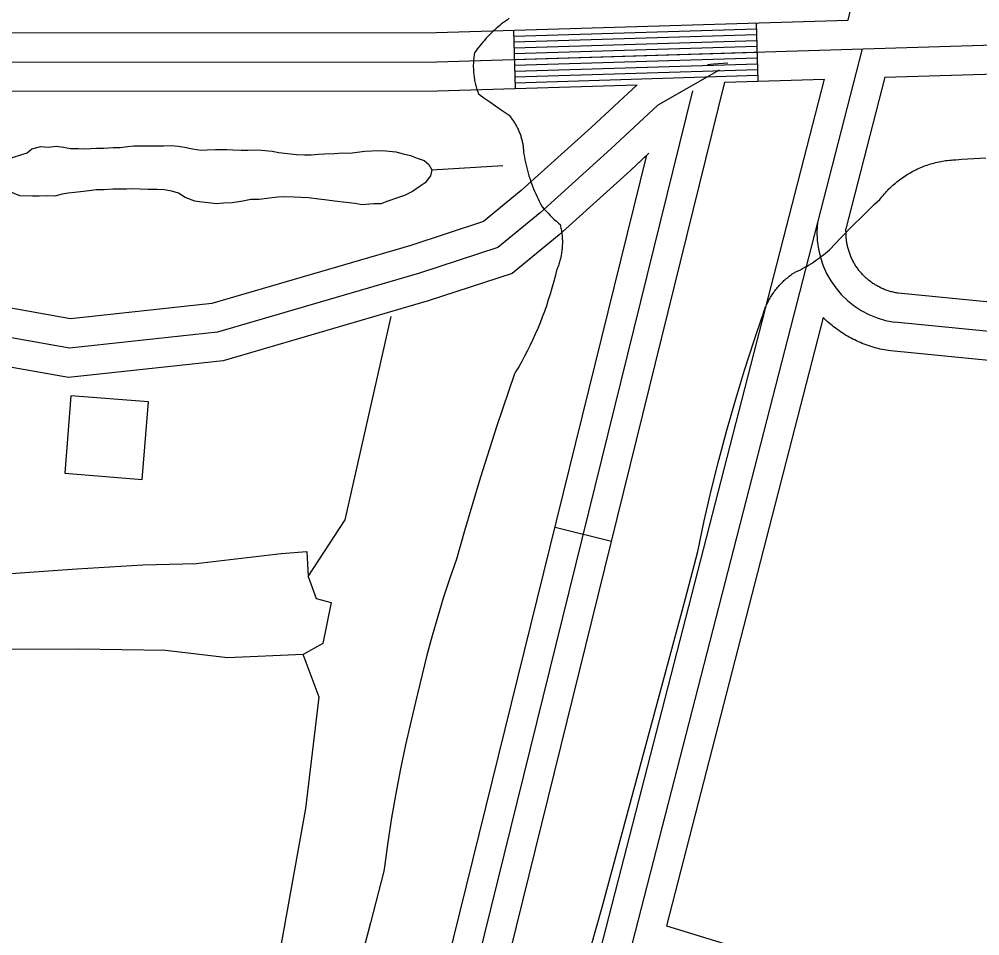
# Model space of a CAD drawing. Extents: x 3180038 to 3217926, y 922069 to 947485.
# Drawn here: x 3188673 to 3189167.7, y 938659.8 to 939131.7 of the extents above; entities that cross this region are included whole.
import ezdxf

# ---------------------------------------------------------------- set-up
doc = ezdxf.new("R2010")
doc.units = 0
for name, color, linetype in [('V-BLDG-OTLN', 7, 'Continuous'), ('V-LEVE-TOET', 7, 'Continuous'), ('V-ROAD-CNTR', 7, 'Continuous'), ('V-RRAP-FSHR', 7, 'Continuous'), ('V-TOPO-SHOR', 7, 'Continuous')]:
    doc.layers.add(name, color=color, linetype=linetype)

msp = doc.modelspace()

# ---------------------------------------------------------------- linework, layer by layer
at = {"layer": 'V-BLDG-OTLN'}
msp.add_lwpolyline([(3188699.65, 938937.82), (3188696.49, 938897.94), (3188736.37, 938894.78), (3188739.53, 938934.65)], close=True, dxfattribs=at)
at = {"layer": 'V-LEVE-TOET'}
for points in [[(3188925.38, 939132.21), (3188924.38, 939131.5), (3188923.38, 939130.78), (3188922.4, 939130.04), (3188921.43, 939129.29), (3188920.48, 939128.51), (3188919.54, 939127.72), (3188918.61, 939126.92), (3188917.7, 939126.1), (3188916.8, 939125.26), (3188915.91, 939124.41), (3188915.04, 939123.54), (3188914.19, 939122.65), (3188913.35, 939121.76), (3188912.53, 939120.84), (3188911.72, 939119.92), (3188910.93, 939118.98), (3188910.16, 939118.02), (3188909.4, 939117.06), (3188908.66, 939116.08), (3188907.94, 939115.08), (3188907.48, 939114.43), (3188907.48, 939114.43), (3188907.36, 939113.76), (3188907.26, 939113.09), (3188907.17, 939112.41), (3188907.09, 939111.73), (3188907.02, 939111.06), (3188906.96, 939110.38), (3188906.92, 939109.7), (3188906.88, 939109.01), (3188906.86, 939108.33), (3188906.86, 939107.65), (3188906.86, 939106.97), (3188906.87, 939106.29), (3188906.9, 939105.61), (3188906.94, 939104.93), (3188906.99, 939104.24), (3188907.05, 939103.57), (3188907.12, 939102.89), (3188907.21, 939102.21), (3188907.31, 939101.54), (3188907.42, 939100.86), (3188907.54, 939100.19), (3188907.67, 939099.52), (3188907.81, 939098.86), (3188907.97, 939098.19), (3188908.14, 939097.53), (3188908.32, 939096.88), (3188908.51, 939096.22), (3188908.71, 939095.57), (3188908.92, 939094.92), (3188909.15, 939094.28), (3188909.38, 939093.64), (3188909.43, 939093.5), (3188909.43, 939093.5), (3188912.34, 939091.31), (3188915.28, 939089.17), (3188918.26, 939087.08), (3188921.28, 939085.03), (3188924.32, 939083.04), (3188924.88, 939082.68), (3188924.88, 939082.68), (3188925.24, 939082.28), (3188925.58, 939081.87), (3188925.92, 939081.46), (3188926.26, 939081.04), (3188926.58, 939080.62), (3188926.9, 939080.19), (3188927.21, 939079.76), (3188927.51, 939079.32), (3188927.8, 939078.87), (3188928.09, 939078.42), (3188928.37, 939077.97), (3188928.64, 939077.51), (3188928.9, 939077.04), (3188929.16, 939076.57), (3188929.41, 939076.1), (3188929.64, 939075.62), (3188929.87, 939075.14), (3188930.09, 939074.66), (3188930.31, 939074.17), (3188930.51, 939073.67), (3188930.71, 939073.18), (3188930.9, 939072.68)], [(3188930.9, 939072.68), (3188931.07, 939072.17), (3188931.24, 939071.67), (3188931.4, 939071.16), (3188931.55, 939070.65), (3188931.7, 939070.14), (3188931.83, 939069.62), (3188931.96, 939069.1), (3188932.07, 939068.58), (3188932.18, 939068.06), (3188932.28, 939067.53), (3188932.36, 939067.01), (3188932.44, 939066.48), (3188932.51, 939065.95), (3188932.57, 939065.42), (3188932.62, 939064.89), (3188932.66, 939064.36), (3188932.7, 939063.83), (3188932.71, 939063.52), (3188932.71, 939063.52), (3188932.92, 939062.12), (3188933.16, 939060.72), (3188933.42, 939059.33), (3188933.71, 939057.95), (3188934.02, 939056.57), (3188934.35, 939055.19), (3188934.71, 939053.82), (3188935.09, 939052.46), (3188935.5, 939051.11), (3188935.93, 939049.76), (3188936.38, 939048.41), (3188936.85, 939047.08), (3188937.35, 939045.76), (3188937.87, 939044.44), (3188938.41, 939043.13), (3188938.97, 939041.83), (3188939.56, 939040.55), (3188940.17, 939039.27), (3188940.81, 939038), (3188941.46, 939036.75), (3188942.13, 939035.51), (3188942.36, 939035.1), (3188942.36, 939035.1), (3188943.34, 939033.99), (3188944.34, 939032.9), (3188945.36, 939031.82), (3188946.4, 939030.76), (3188947.45, 939029.72), (3188948.52, 939028.7), (3188949.61, 939027.69), (3188950.72, 939026.71), (3188951.52, 939026), (3188951.52, 939026), (3188951.68, 939025.4), (3188951.82, 939024.78), (3188951.96, 939024.17), (3188952.08, 939023.56), (3188952.19, 939022.94), (3188952.29, 939022.32), (3188952.38, 939021.7), (3188952.46, 939021.07), (3188952.53, 939020.45), (3188952.59, 939019.82), (3188952.64, 939019.2), (3188952.67, 939018.57), (3188952.7, 939017.94), (3188952.71, 939017.31), (3188952.72, 939016.68), (3188952.71, 939016.06), (3188952.69, 939015.43), (3188952.66, 939014.8), (3188952.62, 939014.17), (3188952.57, 939013.55), (3188952.51, 939012.92), (3188952.43, 939012.3), (3188952.35, 939011.67), (3188952.25, 939011.05), (3188952.15, 939010.44), (3188952.03, 939009.82), (3188951.9, 939009.2), (3188951.77, 939008.59), (3188951.62, 939007.98), (3188951.46, 939007.37), (3188951.29, 939006.77), (3188951.11, 939006.17), (3188950.92, 939005.57), (3188950.71, 939004.97), (3188950.5, 939004.38), (3188950.28, 939003.79), (3188950.05, 939003.21), (3188949.81, 939002.63), (3188949.66, 939002.3), (3188949.66, 939002.3), (3188948.93, 938999.25), (3188948.15, 938996.21), (3188947.31, 938993.18), (3188946.42, 938990.17), (3188945.48, 938987.18), (3188944.49, 938984.2), (3188943.45, 938981.24), (3188942.35, 938978.3)], [(3189119.05, 939042.4), (3189119.66, 939043.06), (3189120.28, 939043.71), (3189120.91, 939044.35), (3189121.56, 939044.99), (3189122.21, 939045.6), (3189122.87, 939046.21), (3189123.55, 939046.81), (3189124.24, 939047.39), (3189124.93, 939047.97), (3189125.64, 939048.52), (3189126.35, 939049.07), (3189127.08, 939049.61), (3189127.81, 939050.13), (3189128.55, 939050.64), (3189129.3, 939051.14), (3189130.06, 939051.62), (3189130.83, 939052.09), (3189131.61, 939052.55), (3189132.39, 939052.99), (3189133.18, 939053.42), (3189133.98, 939053.83), (3189134.79, 939054.23), (3189135.6, 939054.62), (3189136.42, 939054.99), (3189137.25, 939055.35), (3189138.08, 939055.7), (3189138.92, 939056.03), (3189139.76, 939056.34), (3189140.61, 939056.64), (3189141.47, 939056.93), (3189142.32, 939057.2), (3189143.19, 939057.45), (3189144.06, 939057.69), (3189144.93, 939057.92), (3189145.8, 939058.13), (3189146.68, 939058.32), (3189147.57, 939058.5), (3189148.45, 939058.66), (3189149.34, 939058.81), (3189150.23, 939058.94), (3189151.12, 939059.06), (3189152.02, 939059.16), (3189152.91, 939059.25), (3189153.81, 939059.32), (3189154.71, 939059.37), (3189155.39, 939059.4), (3189155.39, 939059.4), (3189158.45, 939059.69), (3189161.52, 939059.93), (3189164.59, 939060.11), (3189167.66, 939060.23), (3189170.73, 939060.31)], [(3188967.42, 938653.96), (3188973.14, 938674.56), (3188973.14, 938674.56), (3189016.13, 938833.45), (3189022.42, 938857.65), (3189022.42, 938857.65), (3189025.78, 938873.37), (3189029.41, 938889.03), (3189033.31, 938904.63), (3189037.47, 938920.15), (3189041.89, 938935.61), (3189046.57, 938950.98), (3189051.52, 938966.28), (3189055.68, 938978.52), (3189055.68, 938978.52), (3189055.86, 938979.18), (3189056.06, 938979.84), (3189056.26, 938980.49), (3189056.48, 938981.14), (3189056.71, 938981.79), (3189056.95, 938982.44), (3189057.2, 938983.07), (3189057.47, 938983.71), (3189057.74, 938984.34), (3189058.02, 938984.96), (3189058.32, 938985.59), (3189058.62, 938986.2), (3189058.94, 938986.81), (3189059.27, 938987.41), (3189059.61, 938988.01), (3189059.96, 938988.6), (3189060.31, 938989.19), (3189060.68, 938989.77), (3189061.06, 938990.34), (3189061.45, 938990.91), (3189061.85, 938991.47), (3189062.26, 938992.02), (3189062.67, 938992.57), (3189063.1, 938993.1), (3189063.54, 938993.63), (3189063.98, 938994.16), (3189064.44, 938994.67), (3189064.9, 938995.18), (3189065.38, 938995.68), (3189065.86, 938996.17), (3189066.35, 938996.65), (3189066.84, 938997.12), (3189067.35, 938997.59), (3189067.86, 938998.04), (3189068.39, 938998.49), (3189068.92, 938998.93), (3189069.45, 938999.36), (3189070, 938999.77), (3189070.55, 939000.18), (3189071.11, 939000.58), (3189071.67, 939000.97), (3189071.81, 939001.06), (3189071.81, 939001.06), (3189072.99, 939001.61), (3189074.15, 939002.17), (3189075.31, 939002.76), (3189076.45, 939003.37), (3189077.59, 939003.99), (3189078.71, 939004.64), (3189079.82, 939005.3), (3189080.93, 939005.99), (3189082.01, 939006.69), (3189083.09, 939007.42), (3189084.15, 939008.16), (3189085.2, 939008.92), (3189086.24, 939009.69), (3189087.26, 939010.49), (3189088.27, 939011.3), (3189089.27, 939012.13), (3189090.25, 939012.98), (3189090.38, 939013.09), (3189090.38, 939013.09), (3189096.01, 939019.08), (3189101.74, 939024.96), (3189107.58, 939030.75), (3189113.51, 939036.43), (3189116.19, 939038.93), (3189116.19, 939038.93), (3189116.73, 939039.64), (3189117.3, 939040.34), (3189117.87, 939041.04), (3189118.46, 939041.72), (3189119.05, 939042.4)], [(3188942.35, 938978.3), (3188941.2, 938975.38), (3188940, 938972.48), (3188938.75, 938969.6), (3188937.46, 938966.74), (3188936.11, 938963.91), (3188934.71, 938961.1), (3188933.26, 938958.31), (3188931.77, 938955.55), (3188930.22, 938952.82), (3188928.63, 938950.11), (3188928.05, 938949.15), (3188928.05, 938949.15), (3188918.99, 938922.33), (3188910.4, 938895.35), (3188902.28, 938868.24), (3188898.13, 938853.65), (3188898.13, 938853.65), (3188894.76, 938843.9), (3188891.55, 938834.1), (3188888.52, 938824.24), (3188885.66, 938814.32), (3188882.98, 938804.36), (3188880.46, 938794.36), (3188878.13, 938784.31), (3188877.85, 938783.06), (3188877.85, 938783.06), (3188874.79, 938770.66), (3188871.96, 938758.19), (3188869.34, 938745.68), (3188866.93, 938733.13), (3188864.75, 938720.54), (3188862.79, 938707.91), (3188861.05, 938695.25), (3188860.78, 938693.14), (3188860.78, 938693.14), (3188853.94, 938666.39), (3188846.8, 938639.71)]]:
    msp.add_lwpolyline(points, dxfattribs=at)
at = {"layer": 'V-ROAD-CNTR'}
for p, q in [((3189099.82, 939131.28), (3189118.43, 939207.54)), ((3189052.52, 939129.84), (3189053.43, 939099.86)), ((3188927.58, 939126.06), (3188928.49, 939096.07)), ((3188948.95, 938870.12), (3188978.08, 938862.93))]:
    msp.add_line(p, q, dxfattribs=at)
for points in [[(3184292.83, 939111.47), (3185385.29, 939112.48), (3187672.86, 939124.05), (3188887.91, 939124.86), (3189099.82, 939131.28)], [(3188927.67, 939123.06), (3189052.61, 939126.85)], [(3188888.14, 939109.86), (3189214.54, 939119.74)], [(3188927.76, 939120.06), (3189052.71, 939123.85)], [(3188927.85, 939117.06), (3189052.8, 939120.85)], [(3189107.09, 939116.49), (3188605.48, 937167.09)], [(3188927.94, 939114.07), (3189052.89, 939117.85)], [(3188928.04, 939111.07), (3189052.98, 939114.85)], [(3184292.79, 939096.47), (3185385.34, 939097.48), (3187672.91, 939109.05), (3188888.14, 939109.86)], [(3188928.13, 939108.07), (3189053.07, 939111.85)], [(3189033.44, 939105.47), (3189001.84, 939087.44), (3188977.67, 939064.94), (3188941.25, 939032.12), (3188919.51, 939014.25), (3188879.18, 939000.99), (3188775.1, 938970.56), (3188698.9, 938962.33), (3188611.95, 938977.82), (3188517.19, 938986.53), (3188411.33, 939001.45), (3188370.52, 939007.61)], [(3188928.22, 939105.07), (3189053.16, 939108.85)], [(3188928.31, 939102.07), (3189053.25, 939105.85)], [(3189037.84, 939109.04), (3189030.58, 939108.53), (3189030.58, 939108.53), (3189027.44, 939108.27)], [(3189118.81, 939101.84), (3189215.91, 939104.78)], [(3188928.4, 939099.07), (3189053.34, 939102.86)], [(3189087.59, 939100.89), (3188969.13, 938640.5)], [(3189036.44, 939099.34), (3189087.59, 939100.89)], [(3189118.81, 939101.84), (3189098.74, 939023.82)], [(3184292.75, 939081.47), (3185385.38, 939082.48), (3187672.95, 939094.05), (3188888.37, 939094.86), (3188991.14, 939097.97)], [(3188991.22, 939098.04), (3188967.54, 939076.01), (3188931.46, 939043.49), (3188912.15, 939027.62), (3188874.73, 939015.31), (3188772.16, 938985.33), (3188699.42, 938977.48), (3188613.95, 938992.7), (3188518.93, 939001.43), (3188413.5, 939016.29), (3188372.76, 939022.44)], [(3188389.9, 936717.67), (3188473.19, 936857.88), (3188474.4, 936860.63), (3188478.62, 936870.39), (3188482.71, 936880.41), (3188486.54, 936890.41), (3188490.24, 936900.4), (3188493.8, 936910.58), (3188497.15, 936920.73), (3188500.36, 936931.02), (3188503.31, 936941.35), (3188506.12, 936951.61), (3188508.79, 936962.05), (3188511.21, 936972.55), (3188513.49, 936982.96), (3188515.61, 936993.49), (3188517.38, 937003.49), (3188766.46, 938005.74), (3189036.44, 939099.34)], [(3188502.7, 937006.61), (3188751.9, 938009.34), (3189019.89, 939094.9)], [(3188328.32, 936672.75), (3188446.47, 936871.64), (3188446.91, 936872.63), (3188450.96, 936882.02), (3188454.82, 936891.45), (3188458.47, 936900.98), (3188462.01, 936910.55), (3188465.39, 936920.24), (3188468.59, 936929.9), (3188471.61, 936939.6), (3188474.42, 936949.44), (3188477.12, 936959.29), (3188479.64, 936969.14), (3188481.94, 936979.13), (3188484.13, 936989.12), (3188486.13, 936999.06), (3188488.02, 937009.73), (3188737.34, 938012.95), (3188996.26, 939061.76)], [(3188997.3, 939062.72), (3188987.8, 939053.88), (3188951.04, 939020.75), (3188926.86, 939000.88), (3188883.63, 938986.66), (3188778.03, 938955.79), (3188698.38, 938947.19), (3188609.94, 938962.94), (3188515.46, 938971.63), (3188409.17, 938986.61), (3188368.29, 938992.77)], [(3188996.26, 939061.76), (3188987.8, 939053.88), (3188951.04, 939020.75), (3188926.86, 939000.88), (3188883.63, 938986.66), (3188778.03, 938955.79), (3188698.38, 938947.19), (3188609.94, 938962.94), (3188515.46, 938971.63), (3188409.17, 938986.61), (3188368.29, 938992.77)], [(3189501.37, 938953.72), (3189125.58, 938990.7), (3189125.3, 938990.74), (3189124.79, 938990.82), (3189124.21, 938990.93), (3189123.67, 938991.04), (3189123.18, 938991.15), (3189122.6, 938991.29), (3189122.06, 938991.43), (3189121.57, 938991.56), (3189121.05, 938991.72), (3189120.52, 938991.89), (3189119.97, 938992.07), (3189119.44, 938992.25), (3189118.97, 938992.43), (3189118.47, 938992.63), (3189117.92, 938992.86), (3189117.43, 938993.07), (3189116.93, 938993.3), (3189116.44, 938993.53), (3189115.96, 938993.77), (3189115.45, 938994.04), (3189114.98, 938994.29), (3189114.52, 938994.55), (3189114.02, 938994.85), (3189113.56, 938995.13), (3189113.11, 938995.42), (3189112.63, 938995.73), (3189112.17, 938996.05), (3189111.75, 938996.35), (3189111.34, 938996.66), (3189110.86, 938997.02), (3189110.42, 938997.37), (3189110.02, 938997.7), (3189109.62, 938998.04), (3189109.17, 938998.44), (3189108.78, 938998.8), (3189108.41, 938999.15), (3189107.98, 938999.57), (3189107.59, 938999.97), (3189107.25, 939000.33), (3189106.86, 939000.75), (3189106.51, 939001.15), (3189106.14, 939001.59), (3189105.78, 939002.02), (3189105.46, 939002.42), (3189105.11, 939002.87), (3189104.78, 939003.32), (3189104.48, 939003.74), (3189104.16, 939004.2), (3189103.85, 939004.67), (3189103.56, 939005.13), (3189103.27, 939005.61), (3189103.01, 939006.04), (3189102.73, 939006.54), (3189102.45, 939007.06), (3189102.22, 939007.5), (3189101.98, 939007.98), (3189101.72, 939008.52), (3189101.5, 939009), (3189101.29, 939009.48), (3189101.08, 939010), (3189100.86, 939010.55), (3189100.68, 939011.04), (3189100.5, 939011.54), (3189100.33, 939012.06), (3189100.16, 939012.6), (3189100, 939013.12), (3189099.86, 939013.64), (3189099.71, 939014.2), (3189099.59, 939014.7), (3189099.48, 939015.23), (3189099.36, 939015.8), (3189099.26, 939016.33), (3189099.17, 939016.87), (3189099.09, 939017.4), (3189099.02, 939017.94), (3189098.96, 939018.52), (3189098.9, 939019.06), (3189098.86, 939019.56), (3189098.83, 939020.12), (3189098.8, 939020.7), (3189098.74, 939023.82)], [(3189086.98, 938978.13), (3189006.37, 938664.86)], [(3189495.76, 938924.13), (3189121.93, 938960.91), (3189120.61, 938961.1), (3189119.52, 938961.29), (3189118.52, 938961.48), (3189117.46, 938961.69), (3189116.37, 938961.93), (3189115.38, 938962.17), (3189114.35, 938962.43), (3189113.27, 938962.73), (3189112.25, 938963.04), (3189111.22, 938963.36), (3189110.24, 938963.69), (3189109.24, 938964.04), (3189108.18, 938964.44), (3189107.18, 938964.84), (3189106.24, 938965.23), (3189105.24, 938965.65), (3189104.26, 938966.11), (3189103.29, 938966.57), (3189102.32, 938967.05), (3189101.39, 938967.53), (3189100.44, 938968.05), (3189099.49, 938968.59), (3189098.59, 938969.12), (3189097.67, 938969.68), (3189096.75, 938970.27), (3189095.87, 938970.85), (3189095, 938971.45), (3189094.1, 938972.09), (3189093.22, 938972.75), (3189092.4, 938973.37), (3189091.58, 938974.02), (3189090.73, 938974.72), (3189089.9, 938975.44), (3189089.13, 938976.12), (3189088.33, 938976.85), (3189086.98, 938978.13)], [(3189498.56, 938938.92), (3189123.76, 938975.8)], [(3189006.37, 938664.86), (3189373.82, 938552.33)]]:
    msp.add_lwpolyline(points, dxfattribs=at)
msp.add_arc((3189130.22, 939021.79), 46.43, 173.4377, 262.002, dxfattribs=at)
at = {"layer": 'V-RRAP-FSHR'}
msp.add_spline([(3188909.67, 936835.56), (3188947.17, 936904.9), (3189148.2, 937330.34), (3189156.65, 937362.67), (3189315.07, 937655.25), (3189456.11, 937980.67), (3189785.8, 938633.8), (3189989.58, 939082.49), (3190086.54, 939246.28), (3190202.2, 939544.14), (3190260.41, 939640.92), (3190317.47, 939690.4), (3190371.63, 939771.98), (3190383.24, 939818.37), (3190378.32, 939877.04), (3190456.71, 940024.39), (3190526.89, 940196.44), (3190631.99, 940397.77), (3190706.57, 940575.74), (3190844.1, 940852.1), (3190870.74, 940905.55), (3190891.62, 940984.86), (3190926.08, 941035.42), (3191101.29, 941369.43), (3191117.19, 941389.32)], degree=3, dxfattribs=at)
at = {"layer": 'V-TOPO-SHOR'}
msp.add_line((3188885.41, 939054.11), (3188921.99, 939056.34), dxfattribs=at)
for points in [[(3188677.03, 939062.86), (3188679.56, 939064.94), (3188684.19, 939066.16), (3188687.96, 939065.92), (3188691.96, 939066.31), (3188695.73, 939065.86), (3188699.5, 939065.2), (3188703.49, 939065.17), (3188706.64, 939064.94), (3188712.73, 939065.31), (3188716.51, 939065.28), (3188721.34, 939065.67), (3188724.91, 939065.64), (3188728.69, 939066.24), (3188732.05, 939066.63), (3188735.83, 939066.6), (3188738.98, 939066.58), (3188743.81, 939066.54), (3188747.38, 939066.51), (3188751.37, 939066.69), (3188754.93, 939066.45), (3188758.08, 939065.8), (3188762.27, 939064.93), (3188766.67, 939064.26), (3188769.82, 939064.45), (3188774.02, 939064.63), (3188779.9, 939064.58), (3188783.05, 939064.56), (3188787.24, 939064.31), (3188790.81, 939064.29), (3188793.96, 939064.47), (3188797.74, 939064.23), (3188803.19, 939063.77), (3188806.76, 939063.11), (3188811.16, 939062.66), (3188815.78, 939062), (3188819.97, 939061.96), (3188823.33, 939061.94), (3188827.11, 939062.33), (3188830.26, 939062.51), (3188835.3, 939062.68), (3188839.5, 939062.86), (3188843.28, 939062.83), (3188847.06, 939063.22), (3188851.06, 939063.82), (3188854.42, 939064.01), (3188858.2, 939064.19), (3188861.76, 939063.95), (3188867.01, 939063.49), (3188870.78, 939062.41), (3188874.55, 939061.54), (3188877.9, 939060.25), (3188881.46, 939058.97), (3188883.96, 939056.85), (3188885.41, 939054.11), (3188884.76, 939051.17), (3188882, 939047.42), (3188879.47, 939045.76), (3188875.46, 939043.06), (3188871.45, 939040.99), (3188867.87, 939039.76), (3188862.82, 939038.12), (3188859.24, 939036.68), (3188855.68, 939036.71), (3188849.58, 939036.12), (3188845.81, 939036.78), (3188841.41, 939037.44), (3188835.32, 939038.12), (3188831.55, 939038.57), (3188827.35, 939039.02), (3188821.9, 939039.7), (3188818.12, 939039.94), (3188814.56, 939040.17), (3188809.52, 939040.21), (3188806.16, 939040.03), (3188800.49, 939039.44), (3188796.49, 939038.84), (3188792.29, 939038.87), (3188788.09, 939038.07), (3188782.63, 939037.27), (3188778.22, 939037.09), (3188774.65, 939036.7), (3188770.45, 939037.16), (3188767.1, 939037.6), (3188763.53, 939038.05), (3188758.51, 939039.98), (3188754.95, 939042.1), (3188751.6, 939043.18), (3188747.62, 939043.84), (3188744.05, 939044.08), (3188739.44, 939044.11), (3188735.24, 939044.15), (3188731.46, 939044.38), (3188728.31, 939044.2), (3188724.95, 939044.23), (3188721.17, 939044.25), (3188716.55, 939043.87), (3188712.56, 939043.9), (3188708.99, 939043.3), (3188704.58, 939042.91), (3188701.43, 939042.52)], [(3188701.43, 939042.52), (3188698.28, 939042.12), (3188695.12, 939041.73), (3188691.34, 939040.71), (3188687.35, 939040.74), (3188683.36, 939040.56), (3188679.79, 939040.59), (3188673.28, 939040.85), (3188670.35, 939041.92), (3188666.8, 939043.63), (3188664.93, 939046.79), (3188663.49, 939050.58), (3188663.29, 939051), (3188663.52, 939054.36), (3188664.8, 939057.29), (3188667.34, 939059.78), (3188670.5, 939060.81), (3188677.03, 939062.86)], [(3188821.79, 938844.81), (3188840.92, 938873.93), (3188864.57, 938978.65)], [(3188661.22, 938845.82), (3188702.65, 938848.75), (3188736.65, 938850.78), (3188764.11, 938851.45), (3188807.93, 938856.58), (3188821.18, 938857.71), (3188821.79, 938844.81), (3188825.93, 938833.39), (3188833.6, 938831.48), (3188829.37, 938810.33), (3188819.26, 938804.58), (3188780.23, 938802.95), (3188748.39, 938806.73), (3188703.29, 938807.44), (3188663.83, 938807.13)], [(3188682.16, 937972.02), (3188783.5, 938519.24), (3188820.66, 938725.3), (3188827.41, 938782.72), (3188819.26, 938804.58)]]:
    msp.add_lwpolyline(points, dxfattribs=at)

doc.saveas('drawing.dxf')
